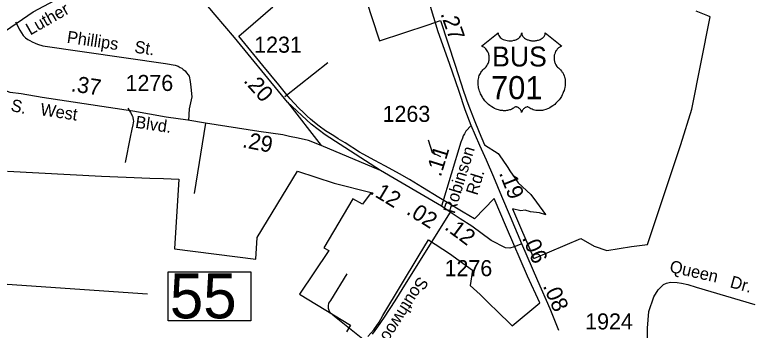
# Model space of a CAD drawing. Extents: x 2093524 to 2270757, y 289120 to 570408.
# Drawn here: x 2204399 to 2210144, y 448630 to 451087 of the extents above; entities that cross this region are included whole.
import ezdxf

# ---------------------------------------------------------------- set-up
doc = ezdxf.new("R2010")
doc.units = 0
for name, color, linetype in [('Exist Boundary Political City Limit New', 7, 'Continuous'), ('Exist Road Non-System Type 51', 7, 'Continuous'), ('Exist Road Non-System Type 51 Label', 7, 'Continuous'), ('Exist Road Primary NC Attributed', 7, 'Continuous'), ('Exist Road Primary NC Label', 7, 'Continuous'), ('Exist Road Primary NC Structure Standard Bridge Number Label', 7, 'Continuous'), ('Exist Road Primary US Attributed', 7, 'Continuous'), ('Exist Road Primary US Mileage Hundredths English Label', 7, 'Continuous'), ('Exist Road Primary US Shield CELL', 7, 'Continuous'), ('Exist Road Primary US Shield Number Label', 7, 'Continuous'), ('Exist Road Primary US UnDivided 4 Lane Attributed', 7, 'Continuous'), ('Exist Road Secondary Mileage Hundredths English Label', 7, 'Continuous'), ('Exist Road Secondary Structure Standard Bridge Number Label', 7, 'Continuous'), ('Exist Road Secondary Type 51 Attributed', 7, 'Continuous'), ('Exist Road Secondary Type 51 Label', 7, 'Continuous'), ('Exist Road Secondary Type 51 Number Label', 7, 'Continuous'), ('Map Preparation Boundary City Limit Buffer Line', 7, 'Continuous')]:
    doc.layers.add(name, color=color, linetype=linetype)

msp = doc.modelspace()

# ---------------------------------------------------------------- linework, layer by layer
at = {"layer": 'Exist Boundary Political City Limit New'}
for points in [[(2208278.2, 448663.8), (2208495, 448843.9), (2208397.5, 449052), (2208233.5, 449431.1), (2208138.2, 449655.2), (2207986.2, 449497), (2207897.2, 449550.1), (2207760.2, 449632), (2207708.2, 449662.6), (2207578.5, 449742.3), (2207477.8, 449803.1), (2207399.5, 449849.4), (2207319.8, 449893.2), (2207285.8, 449910.9), (2207206.8, 449952.4), (2207117.5, 450000.1), (2207088, 450016.1), (2206975.2, 450089.8), (2206941, 450109.7), (2206922.8, 450121.2), (2206886.8, 450143.3), (2206824.2, 450182.7), (2206774.2, 450218.9), (2206738, 450247.6), (2206707.2, 450274), (2206679.2, 450297.9), (2206653.8, 450322.4), (2206611.8, 450362), (2206548.2, 450433.6), (2206522.5, 450464.5), (2206458.2, 450542.4), (2206335, 450692.2), (2206145.8, 450920), (2206259, 451017.8), (2206411, 451150.3)], [(2207151.8, 451170), (2207182.8, 451074.3), (2207245, 450884.4), (2207624.8, 451010), (2207719.2, 451043.1), (2207833.5, 450694.1), (2207899.8, 450491.6), (2207915, 450448.5), (2207926, 450417.5), (2207946.5, 450362.3), (2207964, 450316.7), (2207983.5, 450268.4), (2208020.5, 450173.1), (2208062.5, 450074.2), (2208170.2, 450005.8), (2208202.2, 449962.7), (2208245, 449896.8), (2208261.2, 449871.7), (2208325.8, 449778.8), (2208424.2, 449688.3), (2208469.2, 449627.6), (2208537.8, 449532.6), (2208541.2, 449529.2), (2208493, 449545), (2208421, 449551.2), (2208380, 449564), (2208347, 449559.1), (2208282.2, 449575.6), (2208449, 449189), (2208814, 449345.1), (2208919, 449285.6), (2209017.5, 449249.7), (2209209, 449281.8), (2209334.2, 449297.6), (2209593.8, 450075.5), (2209680.5, 450352.1), (2209823.2, 451071), (2209805, 451078.2), (2209713.5, 451116.2)], [(2204343, 449868.4), (2205075, 449830.9), (2205267.2, 449822.5), (2205453.5, 449815), (2205558.8, 449810.8), (2205677.8, 449806), (2205645.5, 449264), (2206278.8, 449183.6), (2206288.8, 449352.9), (2206603.5, 449869.8), (2206889.5, 449776.6), (2207178.2, 449703.1), (2207112, 449611.1), (2207036.8, 449653), (2206811, 449271), (2206850, 449249.8), (2206620.2, 448909.8), (2207019, 448668.1), (2206988, 448618)], [(2207153.2, 448581.8), (2207199, 448633.8), (2207241, 448693.8), (2207271.2, 448744.2), (2207554.5, 449214.8), (2207626.2, 449334), (2207789.5, 449228.7), (2207969, 449098.8), (2207952.5, 448977.2), (2208028.5, 448908.4), (2208110.8, 448827.9), (2208153.2, 448786.5), (2208278.2, 448663.8)]]:
    msp.add_lwpolyline(points, dxfattribs=at)
at = {"layer": 'Exist Road Non-System Type 51'}
for p, q in [((2206505.2, 450449.5), (2206841.4, 450715.7)), ((2206525.9, 450407.2), (2206790.1, 450068.6)), ((2205887.8, 450243.9), (2205798.7, 449694.8))]:
    msp.add_line(p, q, dxfattribs=at)
for points in [[(2204404.2, 451032.8), (2204438.6, 450967.1), (2204465, 450925.3), (2204483, 450907.5), (2204501.1, 450895.7), (2204517, 450885.9), (2204535.2, 450876), (2204559.2, 450866), (2204577.1, 450858.1), (2204617.2, 450846.5), (2205575.8, 450706.9), (2205650, 450693.6), (2205674.1, 450685.6), (2205690, 450675.8), (2205702.1, 450671.9), (2205714, 450661.8), (2205728.2, 450650.1), (2205738.4, 450636.1), (2205752.5, 450620.4), (2205758.5, 450608.5), (2205766.9, 450568.3), (2205773.2, 450522.6), (2205781.6, 450448.6), (2205759.3, 450353.2), (2205753.3, 450263.1)], [(2205282.5, 450359.2), (2205302.5, 450325.3), (2205316.7, 450297.5), (2205320.8, 450287.6), (2205323.1, 450269.5), (2205325.1, 450257.6), (2205323.2, 450245.5), (2205319.3, 450229.5), (2205311.4, 450195.6), (2205299.1, 450134.4), (2205259.3, 449937.2)], [(2206988.6, 449069.5), (2206862.1, 448860.5), (2206846.3, 448840.4), (2206844.3, 448820.5), (2206844.5, 448800.5), (2206848.5, 448786.6), (2206854.8, 448772.7), (2206880.9, 448750.9), (2206907, 448729), (2207140.1, 448540.7)], [(2209270.7, 448343.1), (2209312.8, 448440.6), (2209335.3, 448536.9), (2209335.3, 448646.5), (2209343.7, 448775.7), (2209383, 448890.8), (2209416.7, 448943.4), (2209436.3, 448962.2), (2209460.1, 448986.3), (2209483.9, 448996.6), (2209514.9, 449005.2), (2209565.4, 449002.3), (2209599.1, 448996.7), (2209649.6, 448985.5), (2209714.2, 448965.8), (2210171.7, 448831)]]:
    msp.add_lwpolyline(points, dxfattribs=at)
at = {"layer": 'Exist Road Primary NC Attributed'}
msp.add_lwpolyline([(2204034.3, 450758.4), (2204099.7, 450801), (2204151.4, 450843.3), (2204543.5, 451109.7), (2204754.7, 451223.2), (2204910.1, 451302.1), (2205177.2, 451426), (2205549.8, 451588.4)], dxfattribs=at)
at = {"layer": 'Exist Road Primary NC Structure Standard Bridge Number Label'}
msp.add_line((2203795.1, 449028), (2205434.4, 448912), dxfattribs=at)
at = {"layer": 'Exist Road Primary US Attributed'}
msp.add_lwpolyline([(2208642.8, 448627.1), (2208575.6, 448796.3), (2208480.3, 449013.8), (2208354.5, 449303.8)], dxfattribs=at)
at = {"layer": 'Exist Road Primary US Shield CELL'}
msp.add_lwpolyline([(2208169.2, 450945.9), (2208169.5, 450940.5), (2208170.8, 450934.2), (2208171.8, 450931), (2208174.7, 450924.7), (2208179.6, 450917.4), (2208186.4, 450910.1), (2208194.1, 450903.8), (2208199.2, 450900.5), (2208208, 450895.8), (2208217.9, 450891.6), (2208229, 450888.4), (2208240.4, 450886.1), (2208252.7, 450884.8), (2208265, 450884.5), (2208278.2, 450885.5), (2208292.8, 450888.3), (2208299.5, 450890.1), (2208307, 450892.7), (2208314, 450895.6), (2208321.7, 450899.7), (2208327.8, 450903.6), (2208332.7, 450907.1), (2208339.5, 450913.6), (2208344.9, 450920.4), (2208347.2, 450924.2), (2208349.2, 450927.8), (2208351.9, 450935.6), (2208352.6, 450939), (2208353.2, 450946.1), (2208353.6, 450940.2), (2208354.2, 450936.4), (2208355.2, 450932.8), (2208356.7, 450928.9), (2208359.5, 450923.4), (2208362.5, 450918.9), (2208368.2, 450912.1), (2208371.8, 450908.8), (2208375.1, 450906.1), (2208383.8, 450900.1), (2208394, 450894.9), (2208399, 450892.7), (2208404.2, 450890.9), (2208410.7, 450888.9), (2208417.5, 450887.3), (2208424.2, 450886.2), (2208431, 450885.2), (2208438, 450884.7), (2208443.7, 450884.5), (2208450.7, 450884.6), (2208457.1, 450885), (2208463.8, 450885.8), (2208471, 450887), (2208476.9, 450888.3), (2208484.6, 450890.3), (2208491.6, 450892.8), (2208497.8, 450895.5), (2208505.8, 450899.7), (2208512.2, 450903.7), (2208516.9, 450907.5), (2208522.5, 450912.7), (2208527.9, 450918.8), (2208531, 450923.3), (2208533.2, 450927.9), (2208535.2, 450932.8), (2208536.5, 450938), (2208537.1, 450942.4), (2208537.2, 450946.3), (2208665.8, 450843.8), (2208662.8, 450842.7), (2208655.8, 450839.2), (2208650.2, 450836), (2208641.4, 450829.7), (2208637.6, 450826.3), (2208633.8, 450822.8), (2208630.3, 450819), (2208627.2, 450815.4), (2208623.5, 450810.2), (2208620.2, 450805.1), (2208616.9, 450799.4), (2208614.5, 450794.4), (2208610.6, 450784.1), (2208608.7, 450777.5), (2208607.4, 450772), (2208605.9, 450760.5), (2208605.5, 450755.1), (2208605.5, 450749.7), (2208605.9, 450744), (2208606.4, 450738.5), (2208607.4, 450732.8), (2208608.3, 450727.8), (2208609.9, 450721.6), (2208612.2, 450714.5), (2208615, 450707.6), (2208620.8, 450696.4), (2208628.4, 450685), (2208633.8, 450678.6), (2208639.1, 450673.1), (2208647.1, 450666.5), (2208651.3, 450662.7), (2208656.3, 450657.7), (2208664.3, 450648.4), (2208667.6, 450644), (2208670.9, 450639), (2208673.9, 450633.9), (2208677, 450628.5), (2208679.4, 450623.7), (2208683.9, 450612.7), (2208687.2, 450601.9), (2208688.7, 450596.3), (2208691.1, 450583.7), (2208692.1, 450577.5), (2208693, 450565.2), (2208693.1, 450550.3), (2208691.9, 450536.1), (2208689.3, 450519.6), (2208687.1, 450509.8), (2208683.7, 450498.3), (2208680.4, 450488.3), (2208674.5, 450473.7), (2208669.3, 450463), (2208662.6, 450450.6), (2208658, 450443.1), (2208652.6, 450435), (2208645.8, 450425.7), (2208637.9, 450415.8), (2208628.4, 450405.4), (2208620.7, 450397.8), (2208610.7, 450388.8), (2208604.6, 450383.8), (2208596, 450377.2), (2208584.1, 450369.3), (2208572.4, 450362.6), (2208562.5, 450357.5), (2208553.7, 450353.7), (2208542.3, 450349.4), (2208523.3, 450344.1), (2208516.4, 450342.7), (2208508.2, 450341.5), (2208500.5, 450340.7), (2208493.1, 450340.2), (2208483.1, 450340.2), (2208473.1, 450341), (2208463.7, 450342.4), (2208453.9, 450344.4), (2208443.6, 450347.5), (2208434.3, 450351.1), (2208424.9, 450355.7), (2208409, 450365.8), (2208404.4, 450368.2), (2208401.8, 450368.9), (2208395.7, 450369.2), (2208389.9, 450368), (2208384, 450365.6), (2208380.4, 450363.7), (2208375.7, 450360.6), (2208372, 450357.7), (2208367.6, 450353.5), (2208364.6, 450350), (2208362.3, 450347.3), (2208357.8, 450340.2), (2208356.2, 450336.9), (2208354.5, 450332.6), (2208353, 450326.2), (2208351, 450334.2), (2208348.7, 450339.6), (2208345.9, 450344.1), (2208343.1, 450348.1), (2208338.6, 450353.3), (2208334.6, 450357.2), (2208329.7, 450361.1), (2208324.5, 450364.3), (2208320.4, 450366.4), (2208316.6, 450367.8), (2208312, 450369), (2208308.2, 450369.3), (2208305.1, 450369.2), (2208300.8, 450368.2), (2208295, 450364), (2208289.5, 450360.2), (2208283.5, 450356.5), (2208276.3, 450352.7), (2208271.1, 450350.3), (2208264.8, 450347.8), (2208257.6, 450345.4), (2208249.7, 450343.4), (2208241.5, 450341.8), (2208234.4, 450340.6), (2208226.7, 450339.9), (2208219.8, 450339.7), (2208212.6, 450339.8), (2208205.8, 450340.3), (2208198, 450341), (2208188.3, 450342.4), (2208180.2, 450344.3), (2208171.7, 450346.5), (2208163, 450349.3), (2208153.7, 450352.9), (2208142, 450357.9), (2208133.8, 450362.1), (2208121, 450369.5), (2208106, 450379.9), (2208094.6, 450389.1), (2208086.3, 450396.6), (2208074.1, 450409.1), (2208066.9, 450417.2), (2208055.6, 450431.8), (2208048.4, 450442.4), (2208043.7, 450450.1), (2208036.9, 450462.6), (2208033.1, 450470.4), (2208028.3, 450481.8), (2208024.4, 450492.2), (2208021.3, 450502.1), (2208019.5, 450508.4), (2208017.1, 450519.4), (2208015.6, 450527.2), (2208014.2, 450538), (2208013.4, 450549.3), (2208013.2, 450559.7), (2208013.5, 450568.4), (2208014.5, 450578.5), (2208016.2, 450589.2), (2208018.3, 450598.4), (2208020.1, 450605), (2208022.8, 450613), (2208026.5, 450621.9), (2208030.7, 450630.4), (2208034.8, 450637.5), (2208039.9, 450645.1), (2208044.9, 450651.6), (2208051.4, 450658.7), (2208058.3, 450665.2), (2208064.5, 450670.3), (2208072, 450677.6), (2208075.9, 450682), (2208080.5, 450688.2), (2208084.3, 450693.9), (2208087.2, 450699), (2208091.1, 450706.5), (2208093.5, 450712.1), (2208096.4, 450720.8), (2208097.9, 450726.9), (2208099.4, 450734.7), (2208100.4, 450742.1), (2208100.8, 450751.3), (2208100.6, 450758.9), (2208099.6, 450767.7), (2208097.9, 450776.3), (2208095.9, 450783.7), (2208092.7, 450792.2), (2208089.8, 450798.4), (2208084.9, 450806.9), (2208079.4, 450814.7), (2208073.7, 450821.1), (2208068, 450826.8), (2208062.6, 450831), (2208057.4, 450834.8), (2208050.8, 450838.7), (2208044.5, 450841.8), (2208040.6, 450843.4)], close=True, dxfattribs=at)
at = {"layer": 'Exist Road Primary US UnDivided 4 Lane Attributed'}
for points in [[(2207958.3, 450223.7), (2207913.2, 450347.3), (2207864.5, 450488.6), (2207788.9, 450708.3), (2207701.3, 450955.4), (2207633.9, 451176.8), (2207608.2, 451250.3), (2207538, 451450.3), (2207497.3, 451562)], [(2208354.5, 449303.8), (2208266.8, 449512), (2208197.9, 449671.5), (2208136.9, 449822.9), (2208077.9, 449954.6), (2208027.1, 450070.1), (2207958.3, 450223.7)]]:
    msp.add_lwpolyline(points, dxfattribs=at)
at = {"layer": 'Exist Road Secondary Structure Standard Bridge Number Label'}
msp.add_lwpolyline([(2205596.4, 449085), (2206240.6, 449085), (2206240.6, 448702.7), (2205596.4, 448702.7)], close=True, dxfattribs=at)
at = {"layer": 'Exist Road Secondary Type 51 Attributed'}
for p, q in [((2207728.9, 449596.8), (2207251.7, 449874.1)), ((2207796.2, 449548.8), (2207728.9, 449596.8))]:
    msp.add_line(p, q, dxfattribs=at)
for points in [[(2207251.7, 449874.1), (2206820.1, 450152.7), (2206712, 450235.5), (2206525.9, 450407.2), (2206480.3, 450463.6), (2206113.6, 450910.6), (2205963.3, 451087.5), (2205767.5, 451320.1), (2205549.8, 451588.4)], [(2207251.7, 449874.1), (2206790.1, 450068.6), (2206689.6, 450107), (2206609.6, 450126.3), (2206541.3, 450139.8), (2206491.4, 450151.7), (2206303.8, 450177.9), (2205887.8, 450243.9), (2205749.1, 450266.7), (2205581, 450290.7), (2205321.1, 450335.2), (2204613.9, 450443.2), (2204449.4, 450470.8), (2204363, 450482.8), (2204270.5, 450516.5), (2204234.5, 450529.7), (2204194.9, 450556.1), (2204158.9, 450582.5), (2204132.5, 450608.9), (2204113.3, 450629.3), (2204086.8, 450672.5), (2204034.3, 450758.4)], [(2207958.3, 450223.7), (2207916.5, 450181.2), (2207912.7, 450171.1), (2207906.5, 450159.1), (2207896.7, 450143.2), (2207891.1, 450125), (2207879, 450095.1), (2207728.9, 449596.8)], [(2207796.2, 449548.8), (2207452.7, 449000.5), (2207363.9, 448859.9), (2207280.7, 448731.4), (2207227.3, 448655), (2207187.5, 448599.1)], [(2208354.5, 449303.8), (2208295.6, 449279.8), (2208259.6, 449270.2), (2208227.2, 449271.4), (2208114.3, 449327.8), (2207964.3, 449439.5), (2207874.2, 449498.3), (2207796.2, 449548.8)]]:
    msp.add_lwpolyline(points, dxfattribs=at)
at = {"layer": 'Exist Road Secondary Type 51 Number Label'}
msp.add_lwpolyline([(2207624.3, 450112.9), (2207654.6, 450014.3), (2207719, 449984)], dxfattribs=at)
at = {"layer": 'Map Preparation Boundary City Limit Buffer Line'}
for points in [[(2208278.2, 448663.8), (2208495, 448843.9), (2208397.5, 449052), (2208233.5, 449431.1), (2208138.2, 449655.2), (2207986.2, 449497), (2207897.2, 449550.1), (2207760.2, 449632), (2207708.2, 449662.6), (2207578.5, 449742.3), (2207477.8, 449803.1), (2207399.5, 449849.4), (2207319.8, 449893.2), (2207285.8, 449910.9), (2207206.8, 449952.4), (2207117.5, 450000.1), (2207088, 450016.1), (2206975.2, 450089.8), (2206941, 450109.7), (2206922.8, 450121.2), (2206886.8, 450143.3), (2206824.2, 450182.7), (2206774.2, 450218.9), (2206738, 450247.6), (2206707.2, 450274), (2206679.2, 450297.9), (2206653.8, 450322.4), (2206611.8, 450362), (2206548.2, 450433.6), (2206522.5, 450464.5), (2206458.2, 450542.4), (2206335, 450692.2), (2206145.8, 450920), (2206259, 451017.8), (2206411, 451150.3)], [(2207151.8, 451170), (2207182.8, 451074.3), (2207245, 450884.4), (2207624.8, 451010), (2207719.2, 451043.1), (2207833.5, 450694.1), (2207899.8, 450491.6), (2207915, 450448.5), (2207926, 450417.5), (2207946.5, 450362.3), (2207964, 450316.7), (2207983.5, 450268.4), (2208020.5, 450173.1), (2208062.5, 450074.2), (2208170.2, 450005.8), (2208202.2, 449962.7), (2208245, 449896.8), (2208261.2, 449871.7), (2208325.8, 449778.8), (2208424.2, 449688.3), (2208469.2, 449627.6), (2208537.8, 449532.6), (2208541.2, 449529.2), (2208493, 449545), (2208421, 449551.2), (2208380, 449564), (2208347, 449559.1), (2208282.2, 449575.6), (2208449, 449189), (2208814, 449345.1), (2208919, 449285.6), (2209017.5, 449249.7), (2209209, 449281.8), (2209334.2, 449297.6), (2209593.8, 450075.5), (2209680.5, 450352.1), (2209823.2, 451071), (2209805, 451078.2), (2209713.5, 451116.2)], [(2204343, 449868.4), (2205075, 449830.9), (2205267.2, 449822.5), (2205453.5, 449815), (2205558.8, 449810.8), (2205677.8, 449806), (2205645.5, 449264), (2206278.8, 449183.6), (2206288.8, 449352.9), (2206603.5, 449869.8), (2206889.5, 449776.6), (2207178.2, 449703.1), (2207112, 449611.1), (2207036.8, 449653), (2206811, 449271), (2206850, 449249.8), (2206620.2, 448909.8), (2207019, 448668.1), (2206988, 448618)], [(2207153.2, 448581.8), (2207199, 448633.8), (2207241, 448693.8), (2207271.2, 448744.2), (2207554.5, 449214.8), (2207626.2, 449334), (2207789.5, 449228.7), (2207969, 449098.8), (2207952.5, 448977.2), (2208028.5, 448908.4), (2208110.8, 448827.9), (2208153.2, 448786.5), (2208278.2, 448663.8)]]:
    msp.add_lwpolyline(points, dxfattribs=at)

# ---------------------------------------------------------------- texts
at = {"layer": 'Exist Road Non-System Type 51 Label'}
for s, rotation, p in [('Phillips', 351.71753, (2204801.9, 450869.3)), ('St.', 351.71753, (2205328.5, 450792.6)), ('Queen', 347.18627, (2209500.9, 449084.6)), ('Dr.', 344.62411, (2209972.2, 448965.2))]:
    msp.add_text(s, height=95, rotation=rotation, dxfattribs=at).set_placement(p)
at = {"layer": 'Exist Road Primary NC Label'}
msp.add_text('Luther', height=95, rotation=29.55829, dxfattribs=at).set_placement((2204520.1, 450925))
at = {"layer": 'Exist Road Primary US Mileage Hundredths English Label'}
for s, rotation, p in [('.27', 289.51187, (2207718.1, 451095.2)), ('.19', 291.91795, (2208174.2, 449854.1)), ('.06', 293.68528, (2208353.4, 449349.3)), ('.08', 293.68528, (2208516.3, 448974.6))]:
    msp.add_text(s, height=125, rotation=rotation, dxfattribs=at).set_placement(p)
at = {"layer": 'Exist Road Primary US Shield Number Label'}
for s, height, p in [('BUS', 155, (2208122.9, 450684.5)), ('701', 180, (2208114, 450429.7))]:
    msp.add_text(s, height=height, dxfattribs=at).set_placement(p)
at = {"layer": 'Exist Road Secondary Mileage Hundredths English Label'}
for s, rotation, p in [('.37', 351.41939, (2204833.1, 450491.9)), ('.20', 311.79216, (2206178.1, 450569.9)), ('.29', 348.96744, (2206169.2, 450056.3)), ('.11', 72.76215, (2207721.7, 449819)), ('.12', 328.91952, (2207162, 449697.8)), ('.02', 327.66457, (2207446.5, 449539.8)), ('.12', 323.29982, (2207744.8, 449421.5))]:
    msp.add_text(s, height=125, rotation=rotation, dxfattribs=at).set_placement(p)
at = {"layer": 'Exist Road Secondary Structure Standard Bridge Number Label'}
msp.add_text('55', height=350, dxfattribs=at).set_placement((2205609, 448722.4))
at = {"layer": 'Exist Road Secondary Type 51 Label'}
for s, rotation, p in [('S.', 347.21506, (2204362.5, 450340)), ('West', 351.41939, (2204594.4, 450305.8)), ('Blvd.', 351.41939, (2205334.9, 450207.6)), ('Robinson', 72.76215, (2207829.7, 449532.1)), ('Rd.', 72.90957, (2208006.3, 449675.7)), ('Southwood', 237.56257, (2207552.2, 449054.7))]:
    msp.add_text(s, height=95, rotation=rotation, dxfattribs=at).set_placement(p)
at = {"layer": 'Exist Road Secondary Type 51 Number Label'}
for s, p in [('1231', (2206266.6, 450791.8)), ('1276', (2205263.3, 450493.6)), ('1263', (2207268.1, 450252.8)), ('1276', (2207751.6, 449050.9)), ('1924', (2208848.3, 448636))]:
    msp.add_text(s, height=125, dxfattribs=at).set_placement(p)

doc.saveas('drawing.dxf')
